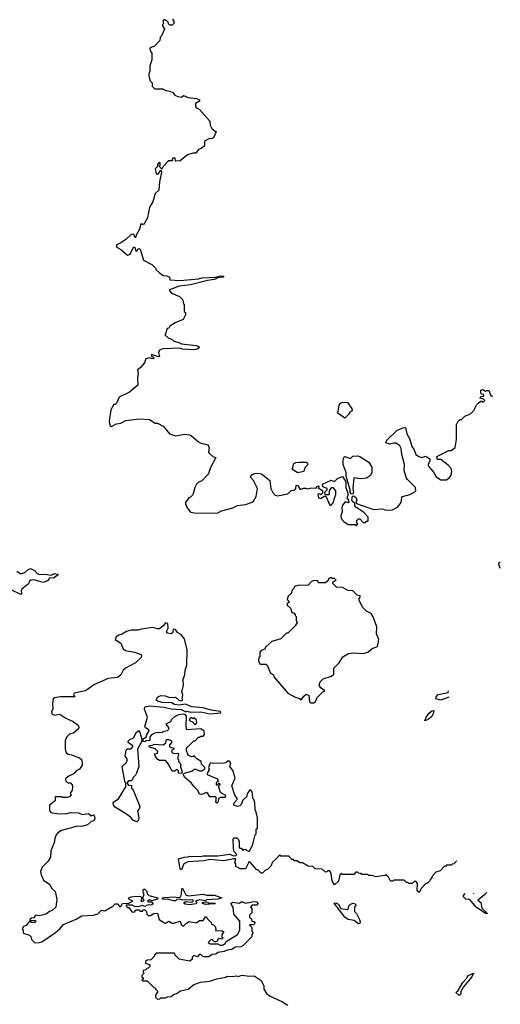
# Model space of a CAD drawing. Extents: x 2240384 to 2404287, y 351326 to 526670.
# Tile 300 of 309: x 2370580 to 2374785, y 475004 to 483617. Entities that reach past the tile are written whole.
import ezdxf

# ---------------------------------------------------------------- set-up
doc = ezdxf.new("R2010")
doc.units = 0

msp = doc.modelspace()

# ---------------------------------------------------------------- linework, layer by layer
at = {"layer": '0CON20XD'}
for points in [[(2371920, 483625), (2371920, 483615), (2371930, 483605), (2371930, 483585), (2371915, 483570), (2371895, 483570), (2371881.7, 483581.7), (2371880, 483595), (2371868.3, 483608.3), (2371855, 483610), (2371845, 483620), (2371831.7, 483608.3), (2371840, 483585), (2371830, 483575), (2371830, 483565), (2371847.5, 483535), (2371820, 483475), (2371810, 483465), (2371807.5, 483435), (2371760, 483385), (2371733, 483377), (2371720, 483365), (2371722.5, 483345), (2371737.5, 483325), (2371737.5, 483265), (2371720, 483215), (2371720, 483165), (2371710, 483145), (2371710, 483125), (2371723, 483083), (2371740, 483065), (2371740, 483035), (2371763, 483013), (2371831.7, 483011.7), (2371858.3, 482998.3), (2371895, 482992.5), (2371919.3, 482979.3), (2371937, 482957), (2371964.3, 482944.3), (2371995, 482940), (2372015, 482953.3), (2372055, 482938), (2372127.9, 482927.9), (2372152.5, 482915), (2372152.5, 482905), (2372120, 482885), (2372118.3, 482858.3), (2372127, 482847), (2372155, 482832.5), (2372245, 482730), (2372247.5, 482695), (2372262.5, 482665), (2372300, 482635), (2372276.7, 482585), (2372265, 482576.7), (2372235, 482573.8), (2372196.7, 482555), (2372197.5, 482515), (2372177.5, 482495), (2372142.5, 482477.5), (2372120.5, 482449.5), (2372095, 482448.8), (2372047.5, 482435), (2371985, 482383.3), (2371945, 482380), (2371940, 482405), (2371920, 482405), (2371912.5, 482395), (2371918.3, 482381.7), (2371885, 482383.3), (2371873.3, 482375), (2371827.5, 482322.5), (2371825, 482310), (2371800, 482335), (2371810, 482345), (2371810, 482365), (2371805, 482370), (2371791.7, 482358.3), (2371782.5, 482345), (2371790, 482335), (2371767, 482313), (2371773, 482273), (2371785, 482267.5), (2371795, 482272.5), (2371815, 482300), (2371822.5, 482285), (2371802.3, 482197.7), (2371797.5, 482125), (2371764.3, 482095.7), (2371746.7, 482025), (2371715, 481977.5), (2371699.2, 481885), (2371665, 481822.5), (2371645, 481832.5), (2371641.7, 481828.3), (2371628.8, 481785), (2371598.3, 481731.7), (2371595, 481710), (2371575, 481740), (2371555, 481737.5), (2371510, 481695), (2371466.1, 481663.9), (2371430.7, 481649.3), (2371425, 481630), (2371465, 481607.5), (2371525, 481557.5), (2371546.7, 481565), (2371575, 481627.5), (2371588.3, 481628.3), (2371595, 481600), (2371605, 481592.5), (2371615, 481610), (2371627, 481617), (2371635, 481610), (2371665, 481512.5), (2371736.4, 481476.4), (2371770, 481445), (2371775, 481430), (2371800, 481405), (2371835, 481380), (2371866.4, 481376.4), (2371890, 481365), (2371895, 481342.5), (2371985, 481336), (2372145, 481351.5), (2372175, 481360.6), (2372295, 481365.6), (2372335, 481376.5), (2372362.5, 481375), (2372362.5, 481365), (2372315, 481360), (2372285.3, 481344.7), (2372223.8, 481336.2), (2372075, 481298.1), (2371976.7, 481285), (2371890, 481255), (2371890, 481245), (2371910, 481225), (2371980, 481195), (2372007, 481167), (2372013, 481133), (2372020, 481125), (2372020, 481065), (2372030, 481055), (2372030, 481035), (2372010, 480995), (2371940, 480965), (2371893.6, 480936.4), (2371885, 480920), (2371870, 480915), (2371855, 480870), (2371851.7, 480861.7), (2371880, 480835), (2371915, 480820), (2371930, 480805), (2371974.1, 480794.1), (2371995, 480782.5), (2372128.5, 480768.5), (2372151.2, 480755), (2372148.8, 480745), (2372134.5, 480735.5), (2372105, 480730.5), (2372005, 480733.8), (2371985, 480742.5), (2371831.7, 480738.3), (2371805, 480727.5), (2371793.6, 480706.4), (2371805, 480670), (2371795, 480667.5), (2371732.5, 480687.5), (2371733, 480673), (2371750, 480665), (2371755, 480652.5), (2371745, 480650), (2371715, 480658.8), (2371685, 480651.2), (2371671.2, 480615), (2371635, 480572.5), (2371610, 480555), (2371617.5, 480525), (2371612.5, 480485), (2371615, 480420), (2371540.7, 480359.3), (2371450, 480315), (2371426.1, 480263.9), (2371415, 480250), (2371405, 480250), (2371377.5, 480205), (2371362.5, 480105), (2371368.3, 480068.3), (2371385, 480057.5), (2371428.3, 480081.7), (2371465, 480086.7), (2371508.3, 480111.7), (2371625, 480126.7), (2371715, 480120), (2371765, 480087.5), (2371786.4, 480086.4), (2371835, 480062.5), (2371892.5, 479995), (2371945, 479976.7), (2372025, 479992.5), (2372067, 479987), (2372085, 479977.5), (2372145, 479923.3), (2372165, 479913.8), (2372225, 479902.5), (2372237.5, 479875), (2372232.5, 479835), (2372237.5, 479825), (2372270, 479795), (2372297.5, 479787.5), (2372247.5, 479695), (2372232.5, 479645), (2372175, 479582.5), (2372141.7, 479568.3), (2372127.5, 479555), (2372112.5, 479525), (2372095, 479460), (2372075, 479440), (2372060, 479435), (2372030, 479395), (2372030, 479375), (2372040, 479365), (2372040, 479355), (2372075, 479310), (2372125, 479300), (2372315, 479303.8), (2372345, 479320), (2372445, 479347.5), (2372485, 479366.7), (2372555, 479376.7), (2372614.1, 479395.9), (2372626.7, 479405), (2372648.8, 479445), (2372660, 479515), (2372626.1, 479586.1), (2372600, 479615), (2372607.5, 479635), (2372635, 479648.8), (2372665, 479651.2), (2372695, 479643.8), (2372767.5, 479585), (2372776.7, 479515), (2372797.5, 479475), (2372815, 479457.5), (2372835, 479453.3), (2372881.7, 479461.7)], [(2372881.7, 479461.7), (2372925, 479470), (2372955, 479500), (2372987.5, 479505), (2372996.7, 479515), (2372998.3, 479541.7), (2373003.6, 479546.4), (2373015, 479542.5), (2373035, 479507.5), (2373065, 479520), (2373085, 479520), (2373095, 479512.5), (2373135, 479522.5), (2373175, 479520), (2373180, 479535), (2373195, 479540), (2373200, 479535), (2373191.7, 479521.7), (2373228.3, 479498.3), (2373230, 479475), (2373215, 479460), (2373207.5, 479467.5), (2373195, 479470), (2373190, 479465), (2373193.3, 479435), (2373215, 479430), (2373245, 479450), (2373258.3, 479448.3), (2373295, 479370), (2373305, 479370), (2373327, 479393), (2373327.5, 479415), (2373347.5, 479465), (2373347.5, 479495), (2373325, 479522.5), (2373305, 479522.5), (2373290, 479505), (2373285, 479460), (2373251.7, 479461.7), (2373250, 479485), (2373270, 479505), (2373270, 479515), (2373231.7, 479531.7), (2373230, 479555), (2373305, 479590), (2373335, 479577.5), (2373365, 479607.5), (2373405, 479622.5), (2373433.3, 479575), (2373433.6, 479523.6), (2373452.5, 479475), (2373452.5, 479455), (2373442.5, 479435), (2373457.5, 479415), (2373460, 479395), (2373455, 479390), (2373435, 479400), (2373425, 479397.5), (2373402.5, 479365), (2373397.5, 479345), (2373402.5, 479315), (2373390, 479275), (2373392.5, 479255), (2373415, 479227.5), (2373455, 479202.5), (2373515, 479200), (2373525, 479190), (2373540, 479205), (2373530, 479215), (2373530, 479235), (2373545, 479250), (2373555, 479250), (2373585, 479220), (2373605, 479220), (2373615, 479230), (2373625, 479230), (2373630, 479235), (2373630, 479265), (2373590, 479305), (2373522.4, 479352.4), (2373512, 479365), (2373512.5, 479385), (2373492.3, 479402.3), (2373487.3, 479417.3), (2373491.2, 479448.8), (2373505, 479452), (2373524.3, 479435), (2373528.9, 479415), (2373520, 479395), (2373526.1, 479386.1), (2373676.2, 479333.8), (2373755, 479337.5), (2373785, 479327.5), (2373841.7, 479328.3), (2373886.4, 479353.6), (2373909.3, 479380.7), (2373917.5, 479395), (2373923, 479437), (2373930, 479445), (2373995, 479462.5), (2374047, 479493), (2374042.5, 479525), (2373972.5, 479595), (2373963, 479613), (2373943.8, 479675), (2373948, 479725), (2373924.4, 479815), (2373918.1, 479865), (2373905, 479888.8), (2373875, 479912), (2373855, 479914.2), (2373815, 479902.9), (2373782.5, 479915), (2373792.3, 479937.7), (2373884.1, 480025.9), (2373935, 480047.5), (2373955, 480050), (2373968.8, 479995), (2373991.2, 479955), (2374012.5, 479885), (2374032, 479855), (2374046.7, 479815), (2374072.5, 479795), (2374095, 479788.8), (2374135, 479800), (2374170, 479775), (2374170, 479755), (2374155, 479730), (2374153.8, 479715), (2374203.3, 479655), (2374225, 479617.5), (2374265, 479593.3), (2374315, 479592.5), (2374339.3, 479610.7), (2374356.1, 479633.9), (2374362.5, 479665), (2374355, 479690), (2374329.3, 479719.3), (2374265, 479770), (2374235, 479770), (2374230, 479795), (2374335, 479847.5), (2374355, 479847.5), (2374390, 479875), (2374403.3, 479945), (2374402.5, 480075), (2374415, 480100), (2374435, 480120), (2374445, 480120), (2374475, 480150), (2374525, 480170), (2374555, 480200), (2374579.3, 480250.7), (2374593.6, 480266.4), (2374615, 480280), (2374625, 480280), (2374635, 480270), (2374650, 480285), (2374638.3, 480298.3), (2374610, 480305), (2374615, 480320), (2374640, 480325), (2374638.3, 480338.3), (2374625, 480340), (2374615, 480350), (2374615, 480377.5), (2374631.7, 480381.7), (2374655, 480367.5), (2374665, 480373.3), (2374685, 480372.5), (2374700, 480335), (2374715.8, 480320)], [(2373425, 480132.5), (2373362.5, 480175), (2373376.7, 480245), (2373385, 480260), (2373405, 480270), (2373448.3, 480268.3), (2373486.1, 480216.1), (2373490, 480195), (2373470, 480185), (2373455, 480160), (2373425, 480132.5)], [(2373495, 479467.5), (2373479.3, 479469.3), (2373470.7, 479480.7), (2373472.5, 479505), (2373436.7, 479625), (2373436.7, 479655), (2373411.2, 479725), (2373410, 479765), (2373415, 479787.5), (2373425, 479796.7), (2373475, 479780), (2373495, 479800), (2373535, 479802.5), (2373556.1, 479796.1), (2373635, 479747.5), (2373661.7, 479701.7), (2373660, 479655), (2373649.3, 479630.7), (2373615, 479607.5), (2373565, 479600), (2373505, 479610), (2373496.2, 479515), (2373502, 479485), (2373495, 479467.5)], [(2373015, 479654), (2372960, 479685), (2372967.5, 479692.5), (2372977.5, 479735), (2372995, 479743.8), (2373026.1, 479746.1), (2373085, 479747.5), (2373099.3, 479739.3), (2373102.5, 479725), (2373073.9, 479696.1), (2373067.5, 479665), (2373015, 479654)], [(2374785.3, 478817.5), (2374771.2, 478855), (2374775, 478867.5), (2374782.7, 478873.3)], [(2370555, 478792), (2370585, 478771.2), (2370598.3, 478771.7), (2370625, 478780), (2370655, 478808), (2370675, 478817.1), (2370709.1, 478799.1), (2370733, 478773), (2370755, 478764), (2370802.4, 478767.6), (2370855, 478759.2), (2370885, 478772), (2370920, 478765), (2370875, 478731.4), (2370845, 478733.8), (2370825, 478709.2), (2370785, 478694.5), (2370705, 478717.1), (2370677.5, 478715), (2370666.7, 478705), (2370657.7, 478682.3), (2370598, 478635), (2370592.5, 478625), (2370596.7, 478595), (2370591.7, 478588.3), (2370505, 478630)], [(2373155, 477640), (2373168.3, 477651.7), (2373181.7, 477688.3), (2373231.7, 477738.3), (2373250, 477745), (2373210, 477775), (2373210, 477785), (2373200, 477795), (2373210, 477825), (2373235, 477850), (2373307, 477873), (2373328.3, 477891.7), (2373330, 477945), (2373375, 477990), (2373407, 478043), (2373458.3, 478071.7), (2373505, 478080), (2373585, 478072.5), (2373626.4, 478083.6), (2373665, 478117.5), (2373710, 478135), (2373722, 478195), (2373702, 478245), (2373706, 478305), (2373673.9, 478393.9), (2373655, 478422.5), (2373613.9, 478443.9), (2373582.5, 478475), (2373550, 478535), (2373550, 478555), (2373560, 478565), (2373558.3, 478578.3), (2373531.7, 478581.7), (2373495, 478620), (2373453, 478623), (2373405, 478650), (2373351.7, 478651.7), (2373320, 478685), (2373321.7, 478698.3), (2373350, 478715), (2373335, 478730), (2373315, 478730), (2373305, 478737.5), (2373285, 478730), (2373278.3, 478711.7), (2373255, 478690), (2373195, 478690), (2373188.3, 478708.3), (2373155, 478710), (2373130.7, 478699.3), (2373105, 478670), (2373015, 478667.5), (2372985, 478660), (2372978.3, 478641.7), (2372960, 478625), (2372958.3, 478601.7), (2372930, 478575), (2372920, 478545), (2372940, 478525), (2372921.7, 478508.3), (2372920, 478495), (2372948.3, 478468.3), (2372961.7, 478431.7), (2372978.3, 478428.3), (2372990, 478415), (2372990, 478405), (2373000, 478395), (2373000, 478365), (2373007.5, 478345), (2372990, 478315), (2372925, 478250), (2372915, 478250), (2372865, 478200), (2372785, 478177.5), (2372731.7, 478128.3), (2372725, 478110), (2372691.7, 478098.3), (2372680, 478085), (2372680, 478045), (2372673, 478037), (2372670, 478005), (2372685, 477980), (2372735, 477980), (2372745, 477970), (2372775, 477900), (2372800, 477885), (2372805, 477870), (2372927, 477727), (2372985, 477692.5), (2373028.3, 477678.3), (2373035, 477670), (2373045, 477670), (2373065, 477700), (2373087, 477717), (2373110, 477705), (2373115, 477650), (2373125, 477640), (2373155, 477640)], [(2374402.1, 476258.3), (2374398.3, 476251.7), (2374378.3, 476231.7), (2374365, 476230), (2374355, 476220), (2374315, 476220), (2374305, 476210), (2374295, 476210), (2374258.3, 476171.7), (2374221.7, 476158.3), (2374190, 476125), (2374190, 476115), (2374173, 476097), (2374170, 476085), (2374145, 476060), (2374135, 476060), (2374095, 476020), (2374075, 475982.5), (2374057.5, 475995), (2374061.7, 476061.7), (2374045, 476080), (2374031.7, 476078.3), (2374015, 476060), (2373985, 476060), (2373975, 476070), (2373965, 476070), (2373945, 476090), (2373855, 476090), (2373845, 476080), (2373825, 476080), (2373807.5, 476115), (2373785, 476140), (2373775, 476130), (2373695, 476120), (2373665, 476130), (2373635, 476130), (2373625, 476140), (2373575, 476140), (2373568.3, 476148.3), (2373545, 476150), (2373535, 476160), (2373521.7, 476158.3), (2373505, 476140), (2373405, 476140), (2373395, 476150), (2373382.5, 476135), (2373370, 476080), (2373335, 476050), (2373313.8, 476085), (2373306.7, 476145), (2373295, 476170), (2373275, 476170), (2373268.3, 476161.7), (2373255, 476160), (2373227, 476187), (2373165, 476190), (2373145, 476210), (2373103, 476213), (2373055, 476240), (2373035, 476240), (2373005, 476260), (2372985, 476260), (2372975, 476270), (2372961.7, 476271.7), (2372935, 476300), (2372865, 476300), (2372855, 476310), (2372818.3, 476271.7), (2372791.7, 476248.3), (2372778.3, 476211.7), (2372748.3, 476181.7), (2372731.7, 476178.3), (2372705, 476150), (2372691.7, 476151.7), (2372665, 476180), (2372655, 476180), (2372595, 476250), (2372581.7, 476248.3), (2372580, 476235), (2372555, 476190), (2372505, 476190), (2372495, 476200), (2372470, 476205), (2372471.7, 476231.7), (2372463.3, 476245), (2372470, 476275), (2372455, 476277.5), (2372365, 476257.5), (2372245, 476270), (2372195, 476260), (2372050.7, 476249.3), (2372017, 476233), (2371995, 476180), (2371985, 476190), (2371970, 476275), (2372018.3, 476291.7), (2372055, 476292.5), (2372065, 476300), (2372165, 476296.7), (2372186.4, 476303.6), (2372315, 476303.8), (2372415, 476317.5), (2372455, 476302.5), (2372470, 476305), (2372480, 476315), (2372453, 476343), (2372450, 476375), (2372448.3, 476441.7), (2372451.7, 476458.3), (2372458.8, 476461.2), (2372479.5, 476459.5), (2372493.8, 476445), (2372500, 476425), (2372500, 476375), (2372505, 476370), (2372518.3, 476368.3), (2372535, 476350), (2372541.7, 476358.3), (2372555, 476360), (2372561.7, 476351.7), (2372588.3, 476341.7), (2372617, 476393), (2372640, 476485), (2372650, 476495), (2372650, 476535), (2372660, 476545), (2372660, 476635), (2372650, 476685), (2372640, 476705), (2372637.5, 476765), (2372630, 476795), (2372620, 476805), (2372617, 476847), (2372610, 476865), (2372595, 476880), (2372570, 476845), (2372568.3, 476821.7), (2372531.7, 476788.3), (2372518.3, 476751.7), (2372505, 476740), (2372487, 476733), (2372453.3, 476745), (2372456.7, 476765), (2372483.3, 476795), (2372482.5, 476805), (2372462.3, 476832.3), (2372437.5, 476915), (2372466.2, 476985), (2372445, 477050), (2372420, 477085), (2372427.5, 477115), (2372415, 477130), (2372405, 477132.5), (2372385, 477117.5), (2372365, 477113.3), (2372275, 477110), (2372253, 477117), (2372243, 477107), (2372232.5, 477075), (2372237.5, 477055), (2372220, 477025), (2372220, 477015), (2372310, 476975), (2372310, 476965), (2372320, 476955), (2372300, 476945), (2372300, 476925), (2372305, 476920), (2372321.7, 476938.3), (2372328.3, 476938.3), (2372330, 476925), (2372320, 476915), (2372320, 476905), (2372335, 476860), (2372375, 476837.5), (2372380, 476825), (2372377.5, 476812.5), (2372337, 476813), (2372320, 476805), (2372317.5, 476775), (2372305, 476762.5), (2372292.5, 476775), (2372300, 476785), (2372300, 476815), (2372295, 476820), (2372245, 476820), (2372227.5, 476847.5), (2372215, 476856.2), (2372175, 476840), (2372155, 476842.5), (2372138, 476875), (2372105.8, 476905), (2372085, 476938.8), (2372025, 476987.5), (2372010, 477015), (2372023.3, 477026.7), (2372085.8, 477044.2), (2372108.3, 477061.7), (2372121.7, 477061.7), (2372155, 477046.7), (2372175, 477047.5), (2372200, 477065), (2372200, 477075), (2372170, 477105), (2372167.5, 477127.5), (2372130.7, 477150.7), (2372105, 477180), (2372098.3, 477171.7), (2372085, 477170), (2372053.6, 477183.6), (2372040, 477225), (2372040, 477245), (2372091.7, 477298.3), (2372105, 477310), (2372115, 477310), (2372145, 477340), (2372155, 477340), (2372165, 477350), (2372185, 477350), (2372196.7, 477365), (2372195, 477392.5), (2372165, 477412.5), (2372043.6, 477403.6), (2372036.7, 477435), (2372040, 477525), (2372028.3, 477538.3), (2372012.5, 477542.5), (2371970, 477535), (2371935, 477520), (2371907.5, 477495), (2371900, 477475), (2371860, 477455), (2371882.5, 477425), (2371881.7, 477408.3), (2371870, 477395), (2371833, 477387), (2371825, 477380), (2371785, 477382.5), (2371763, 477377), (2371735, 477362.5), (2371720, 477345), (2371718.3, 477311.7), (2371685, 477310), (2371675, 477300), (2371661.7, 477301.7), (2371660, 477325), (2371690, 477345), (2371692.5, 477365), (2371712.5, 477395), (2371710, 477405), (2371682, 477422), (2371676.7, 477435), (2371698.8, 477515), (2371671.2, 477585), (2371676.7, 477605), (2371715, 477614.4), (2371842.4, 477602.4), (2371905, 477588.1), (2371993.9, 477583.9), (2372035, 477562.5), (2372045, 477568), (2372075, 477560), (2372165, 477562.5), (2372244.3, 477544.3), (2372340, 477555), (2372337.5, 477565), (2372255, 477576.7), (2372185, 477598.1), (2372090, 477605), (2372064.5, 477614.5), (2372035, 477628.8), (2371971.3, 477621.3), (2371935, 477626), (2371911.7, 477641.7), (2371824.5, 477644.5), (2371785, 477654.3), (2371774.2, 477665), (2371785, 477691.2), (2371815, 477704), (2371853, 477703), (2371895, 477687.5), (2371945, 477690), (2371973.6, 477663.6), (2371995, 477657.5), (2372007.5, 477665), (2372002.5, 477675), (2372007.5, 477715), (2372000, 477735), (2372013.9, 477796.1), (2372011.7, 477848.3), (2372026.7, 477885), (2372027, 477923), (2372042.5, 477975), (2372046.2, 478105), (2372021.1, 478201.1), (2371995, 478234), (2371961.2, 478255), (2371945, 478283.8), (2371924.1, 478285.9), (2371918.8, 478255), (2371905, 478245.8), (2371875, 478250.8), (2371863.8, 478265), (2371880, 478295), (2371877.5, 478335), (2371855, 478340), (2371836.4, 478313.6), (2371805, 478287.5), (2371785, 478287.5), (2371745, 478300), (2371645, 478286.7), (2371615, 478276.7), (2371555, 478278), (2371514.2, 478265.8), (2371477.7, 478242.3), (2371446.4, 478233.6), (2371425, 478217.5), (2371416.7, 478195), (2371464.1, 478164.1), (2371485, 478112.5), (2371505, 478098.8), (2371585.8, 478085.8)], [(2371585.8, 478085.8), (2371642.5, 478065), (2371647.5, 478055), (2371643.6, 478036.4), (2371595, 477990.8), (2371506.7, 477945), (2371485, 477928), (2371464.1, 477885.9), (2371449.2, 477870.8), (2371435, 477864), (2371355, 477854), (2371235, 477802.9), (2371155, 477746.9), (2371057.5, 477725), (2371050, 477715), (2371062.5, 477695), (2371057.3, 477692.7), (2370935, 477693.8), (2370887.5, 477685), (2370873.8, 477675), (2370866.7, 477635), (2370870, 477585), (2370857.5, 477565), (2370862.5, 477545), (2370885, 477533.3), (2370931.7, 477541.7), (2370985, 477507.5), (2371048.3, 477478.3), (2371092.5, 477445), (2371099.3, 477429.3), (2371095, 477412.5), (2371050, 477375), (2371015, 477367.5), (2370995, 477347.5), (2370977.5, 477315), (2370977.5, 477235), (2370987, 477207), (2371005, 477192.5), (2371035, 477187.5), (2371105, 477160), (2371121.2, 477145), (2371127.7, 477117.7), (2371126.2, 477095), (2371105, 477060), (2371073.9, 477046.1), (2371056.4, 477023.6), (2371005, 476997.5), (2370980, 476975), (2370983.6, 476953.6), (2371005, 476940), (2371025, 476940), (2371040, 476925), (2371041.7, 476908.3), (2371040, 476875), (2371022.5, 476855), (2371030, 476835), (2371015, 476820), (2370995, 476812.5), (2370955, 476812.5), (2370945, 476820), (2370891.7, 476818.3), (2370890, 476785), (2370840, 476745), (2370842.5, 476705), (2370850, 476685), (2370865, 476677.5), (2370925, 476668.8), (2370995, 476673.3), (2371025, 476682.5), (2371095, 476680), (2371127, 476663), (2371181.7, 476671.7), (2371205, 476652.5), (2371225, 476660), (2371233, 476653), (2371238.8, 476635), (2371235, 476620), (2371225, 476607.5), (2371205, 476602.5), (2371175, 476572.5), (2371120.7, 476559.3), (2371085, 476561.2), (2370945, 476523.8), (2370913.3, 476505), (2370900, 476485), (2370886.7, 476455), (2370883.3, 476415), (2370854, 476345), (2370849.5, 476290.5), (2370828.8, 476255), (2370775.7, 476204.3), (2370763.8, 476165), (2370768.8, 476135), (2370789.5, 476089.5), (2370843.3, 476053.3), (2370859.3, 476019.3), (2370889.5, 475989.5), (2370906, 475925), (2370896.7, 475855), (2370865.7, 475824.3), (2370840, 475815), (2370815, 475796), (2370755, 475777.5), (2370720, 475785), (2370705, 475760), (2370683, 475757), (2370670, 475745), (2370675, 475740), (2370718.3, 475738.3), (2370720, 475725), (2370715, 475720), (2370685, 475720), (2370678.3, 475728.3), (2370665, 475730), (2370636.2, 475693.8), (2370612.5, 475685), (2370602.5, 475665), (2370610, 475655), (2370610, 475625), (2370665, 475610), (2370677, 475597), (2370685, 475570), (2370713, 475543), (2370755, 475543.3), (2370775, 475550), (2370895, 475633.3), (2370929.5, 475660.5), (2370965, 475702.5), (2371075, 475750), (2371125, 475778.8), (2371226.1, 475783.9), (2371265, 475796.7), (2371295, 475827.5), (2371325, 475822.5), (2371395, 475862.5), (2371415, 475882.5), (2371435, 475882.5), (2371455, 475860), (2371465, 475860), (2371480, 475885), (2371535, 475887.5), (2371570, 475905), (2371536.7, 475925), (2371536.7, 475935), (2371555, 475944), (2371595, 475950), (2371637, 475947), (2371650, 475935), (2371640, 475905), (2371660, 475905), (2371670, 475915), (2371660, 475925), (2371660, 475945), (2371670, 475965), (2371663, 475973), (2371660, 475995), (2371665, 476010), (2371675, 476010), (2371690, 475995), (2371698.3, 475968.3), (2371710, 475955), (2371790, 475935), (2371785, 475922.5), (2371735, 475910), (2371715, 475917.5), (2371700, 475905), (2371705, 475900), (2371735, 475900), (2371748.3, 475881.7), (2371737, 475873), (2371695, 475870), (2371675, 475860), (2371655, 475867.5), (2371615, 475857.5), (2371585, 475860), (2371565, 475872.5), (2371515, 475870), (2371511.7, 475861.7), (2371525, 475850), (2371535, 475850), (2371565, 475810), (2371588.3, 475811.7), (2371595, 475830), (2371625, 475830), (2371635, 475820), (2371655, 475820), (2371665, 475830), (2371675, 475830), (2371690, 475815), (2371693, 475793), (2371705, 475780), (2371725, 475780), (2371753, 475797), (2371785, 475800), (2371800, 475745), (2371847, 475717), (2371855, 475712.5), (2371885, 475730), (2371915, 475712.5), (2371925, 475712.5), (2371985, 475730), (2371997.5, 475695), (2372015, 475687.5), (2372040, 475715), (2372063, 475727), (2372125, 475717.5), (2372153.6, 475736.4), (2372185, 475737.5), (2372205, 475770), (2372215, 475770), (2372220, 475755), (2372255, 475720), (2372260, 475705), (2372275, 475700), (2372290, 475685), (2372297.5, 475665), (2372295, 475650), (2372355, 475647.5), (2372367.5, 475637.5), (2372350, 475615), (2372350, 475595), (2372360, 475585), (2372347.5, 475572.5), (2372325, 475580), (2372311.7, 475568.3), (2372310, 475555), (2372295, 475550), (2372285, 475550), (2372268.3, 475568.3), (2372255, 475570), (2372230, 475545), (2372245.9, 475534.1), (2372313.9, 475533.9), (2372335, 475522.5), (2372355, 475522.5), (2372376.7, 475535), (2372387.5, 475552.5), (2372487, 475613), (2372507.8, 475652.2), (2372505, 475730), (2372453, 475793), (2372447.5, 475855), (2372432.5, 475875), (2372431.7, 475888.3), (2372445, 475897.5), (2372501.7, 475888.3), (2372525, 475902.5), (2372555, 475890), (2372627, 475903), (2372655, 475898.8), (2372663.3, 475885), (2372659.3, 475870.7), (2372615, 475870), (2372600, 475855), (2372610, 475845), (2372610, 475805), (2372590, 475785), (2372590, 475765), (2372608.3, 475748.3), (2372611.7, 475731.7), (2372628.3, 475728.3), (2372640, 475715), (2372625, 475700), (2372595, 475700), (2372590, 475695), (2372610, 475675), (2372610, 475645), (2372620, 475635), (2372620, 475625), (2372610, 475615), (2372610, 475595), (2372535, 475517.5), (2372515, 475507.5), (2372465, 475502.5), (2372435, 475483.3), (2372395, 475476.7), (2372370, 475465), (2372313, 475457), (2372297, 475443), (2372265, 475440), (2372235, 475420), (2372185, 475420), (2372165, 475440), (2372151.7, 475438.3), (2372135, 475420), (2372105, 475430), (2372090, 475415), (2372090, 475395), (2372065, 475382.5), (2371975, 475400), (2371940, 475435), (2371935, 475450), (2371775, 475450), (2371760, 475435), (2371758.3, 475421.7), (2371728.3, 475391.7), (2371695, 475390), (2371681.7, 475378.3), (2371680, 475365), (2371718.3, 475348.3), (2371720, 475335), (2371705, 475320), (2371691.7, 475318.3), (2371678.3, 475301.7), (2371661.7, 475298.3), (2371660, 475285), (2371670, 475275), (2371650, 475255), (2371650, 475245), (2371660, 475235), (2371660, 475225), (2371650, 475215), (2371655, 475210), (2371695, 475210), (2371755, 475150), (2371770, 475145), (2371770, 475135), (2371790, 475115), (2371770, 475085), (2371770, 475065), (2371785, 475050), (2371807, 475053), (2371815, 475060), (2371855, 475060), (2371875, 475070), (2371905, 475072.5), (2371925, 475090), (2371951.7, 475098.3), (2371988.3, 475121.7), (2372055, 475137.5), (2372103, 475177), (2372163.6, 475196.4), (2372245, 475206.2), (2372305, 475226.7), (2372385, 475242.5), (2372395, 475250), (2372445, 475247.5), (2372475, 475252.5), (2372495, 475247.5), (2372525, 475260), (2372595, 475250), (2372631.7, 475251.7), (2372693, 475213), (2372717.5, 475165), (2372717.5, 475135), (2372742.5, 475095), (2372772.5, 475075), (2372875, 475028.8), (2372925, 474996.2)], [(2374335.7, 477691.3), (2374265, 477664), (2374220, 477675), (2374224.3, 477695), (2374242.9, 477715), (2374328.6, 477731.4), (2374333.1, 477747)], [(2374125, 477482.5), (2374136.7, 477515), (2374165.5, 477555), (2374185, 477571.2), (2374203.8, 477573.8), (2374197.6, 477545), (2374185, 477521.8), (2374155.6, 477495), (2374125, 477482.5)], [(2372115, 477450), (2372130, 477465), (2372128.3, 477488.3), (2372105, 477510), (2372095, 477500), (2372085, 477510), (2372071.7, 477508.3), (2372061.7, 477491.7), (2372075, 477480), (2372088.3, 477478.3), (2372115, 477450)], [(2371605, 476600), (2371570, 476615), (2371556.4, 476636.4), (2371525, 476662.5), (2371415, 476727.5), (2371400, 476745), (2371397.5, 476765), (2371403.6, 476776.4), (2371445, 476802.5), (2371510, 476905), (2371510, 476935), (2371500, 476955), (2371477.5, 477085), (2371513.3, 477115), (2371521.2, 477135), (2371520, 477150), (2371502.5, 477175), (2371513, 477227), (2371525, 477240), (2371555, 477240), (2371570, 477255), (2371570, 477265), (2371540, 477285), (2371530, 477295), (2371530, 477305), (2371545, 477320), (2371576.4, 477333.6), (2371602.5, 477385), (2371625, 477400), (2371647.5, 477335), (2371650, 477305), (2371612.5, 477235), (2371623.8, 477085), (2371603.6, 477026.4), (2371593, 477007), (2371570, 476985), (2371568.3, 476971.7), (2371555, 476960), (2371531.7, 476958.3), (2371520, 476945), (2371520, 476935), (2371531.7, 476921.7), (2371558.3, 476918.3), (2371560, 476895), (2371570, 476885), (2371632.5, 476735), (2371626.7, 476713.3), (2371612.5, 476695), (2371622.5, 476635), (2371617, 476613), (2371605, 476600)], [(2371995, 477022.5), (2371970, 477025), (2371970, 477045), (2371955, 477060), (2371937, 477043), (2371914, 477044), (2371878.3, 477108.3), (2371855, 477137.5), (2371805, 477137.5), (2371790, 477145), (2371772.5, 477165), (2371760, 477195), (2371785, 477200), (2371790, 477215), (2371765, 477240), (2371715, 477252.5), (2371710, 477265), (2371747, 477273), (2371755, 477280), (2371837, 477273), (2371858.3, 477291.7), (2371865, 477320), (2371885, 477320), (2371908.3, 477308.3), (2371910, 477295), (2371890, 477275), (2371890, 477255), (2371930, 477245), (2371930, 477235), (2371910, 477225), (2371913.6, 477203.6), (2371935, 477197.5), (2371965, 477200), (2371970, 477195), (2371962.5, 477155), (2371970, 477145), (2371971.7, 477121.7), (2371990, 477105), (2371987.5, 477085), (2372002.5, 477035), (2371995, 477022.5)], [(2372065, 475873.3), (2372029.3, 475879.3), (2372020, 475885), (2372020, 475895), (2372035, 475902.5), (2372085, 475897.5), (2372100, 475905), (2372095, 475916.7), (2372006.1, 475916.1), (2371985, 475922.5), (2371955, 475920), (2371945, 475910), (2371925, 475910), (2371875, 475922.5), (2371845, 475920), (2371830, 475925), (2371830, 475935), (2371845, 475938.8), (2371935, 475943.8), (2371965, 475936.7), (2371985, 475942.5), (2371996.7, 475965), (2372000, 476015), (2372005, 476020), (2372035, 475962.5), (2372055, 475953.3), (2372185, 475967.5), (2372215, 475960), (2372285, 475957.5), (2372350, 475935), (2372315, 475923.3), (2372215, 475916.7), (2372205, 475910), (2372155, 475916.7), (2372120, 475905), (2372130, 475895), (2372125, 475882.5), (2372065, 475873.3)], [(2374668.4, 475981.9), (2374645, 475957.5), (2374587.5, 475915), (2374615.8, 475895.8), (2374624.2, 475844.2), (2374667.5, 475805), (2374670, 475795), (2374655, 475797.5), (2374575, 475853.8), (2374519.3, 475919.3), (2374482.5, 475922.5), (2374463, 475943), (2374462.5, 475955), (2374477.6, 475973.1)], [(2374551.5, 475976.5), (2374550, 475975), (2374555, 475972.5), (2374555, 475976.7)], [(2372205, 475877.5), (2372180, 475885), (2372180, 475895), (2372205, 475900), (2372227, 475897), (2372235, 475890), (2372285, 475890), (2372290, 475885), (2372285, 475882.5), (2372205, 475877.5)], [(2373545, 475706.7), (2373505.9, 475735.9), (2373455, 475746.7), (2373425, 475767.5), (2373332.5, 475887.5), (2373345, 475892.5), (2373369.3, 475879.3), (2373391.2, 475841.2), (2373445, 475832.5), (2373458.3, 475841.7), (2373460, 475865), (2373471.7, 475878.3), (2373495, 475890), (2373510, 475885), (2373520, 475875), (2373520, 475865), (2373510, 475855), (2373510, 475815), (2373527, 475797), (2373553.3, 475745), (2373560, 475725), (2373555, 475710), (2373545, 475706.7)], [(2374435, 475084), (2374423.3, 475085), (2374395, 475107.5), (2374415.8, 475124.2), (2374458, 475195), (2374490.3, 475229.7), (2374504.6, 475255.4), (2374550, 475275), (2374536.8, 475243.2), (2374462.9, 475157.1), (2374438.8, 475115), (2374441.2, 475095), (2374435, 475084)]]:
    msp.add_lwpolyline(points, dxfattribs=at)

doc.saveas('drawing.dxf')
